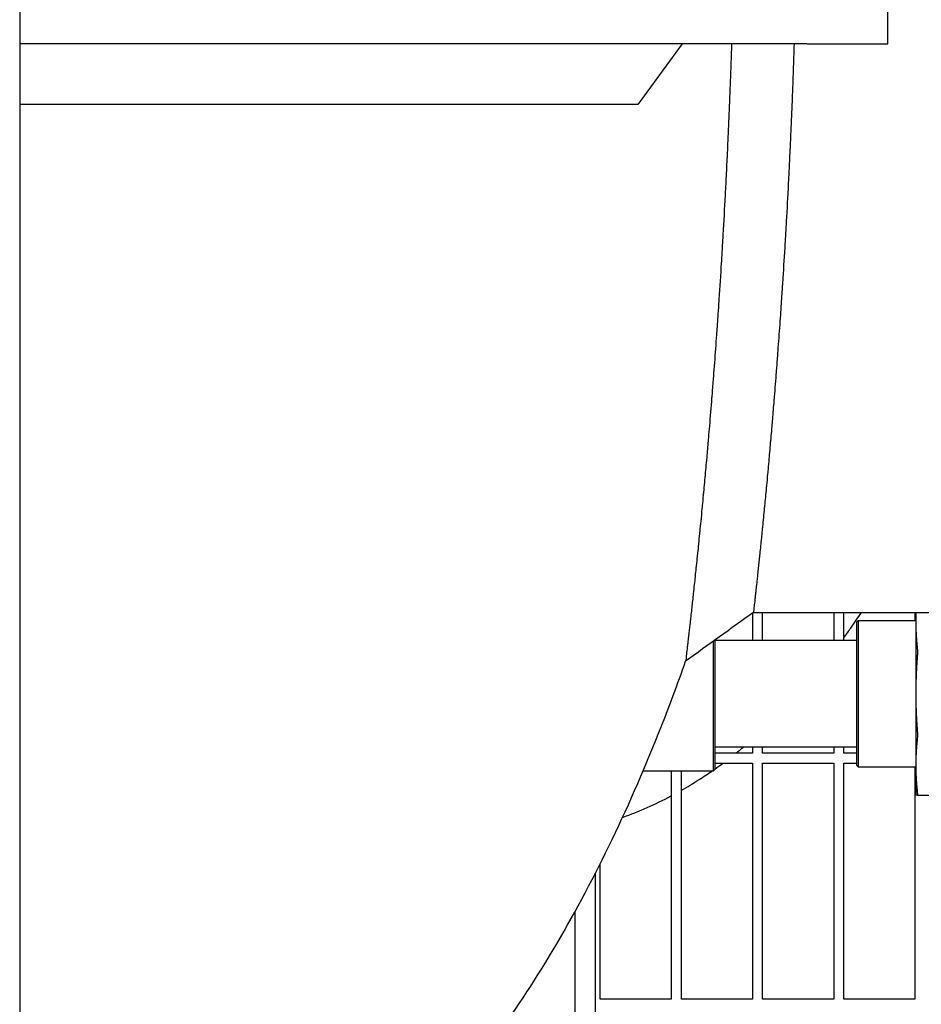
# Model space of a CAD drawing. Header units: inches. Extents: x 24 to 1128, y -94 to 748.
# Tile 514 of 546: x 693 to 704, y 565 to 577. Entities that reach past the tile are written whole.
import ezdxf

# ---------------------------------------------------------------- set-up
doc = ezdxf.new("R2010")
doc.units = ezdxf.units.IN
doc.header["$LTSCALE"] = 32
doc.header["$MEASUREMENT"] = 0
doc.layers.add('Dimension (ANSI)', color=7, linetype='Continuous', lineweight=25)
doc.layers.add('Visible (ANSI)', color=7, linetype='Continuous', lineweight=30)
doc.styles.add('Note Text (ANSI)', font='tahoma.ttf')
doc.dimstyles.new('Architectural (ANSI)', dxfattribs={"dimscale": 32, "dimtxt": 0.125, "dimasz": 0.098425, "dimexe": 0.125, "dimexo": 0.0625, "dimgap": 0.031496, "dimtad": 0, "dimtih": 1, "dimtoh": 1, "dimdec": 4, "dimrnd": 1e-08, "dimzin": 3, "dimdsep": 46, "dimlunit": 4, "dimtxsty": 'Note Text (ANSI)', "dimcen": 0.09, "dimdle": 0.393701, "dimclrd": 256, "dimclre": 256, "dimclrt": 256, "dimadec": 0, "dimazin": 3, "dimtfac": 0.96, "dimtofl": 0, "dimtmove": 0, "dimatfit": 3, "dimfxl": 1, "dimfrac": 2, "dimtolj": 1, "dimtzin": 12, "dimlwd": -1, "dimlwe": -1, "dimarcsym": 0})

# ---------------------------------------------------------------- blocks, each defined once
blk = doc.blocks.new('*D17')
at = {"layer": 'Defpoints', "color": 0, "transparency": 16777216}
for p in [(692.915, 606.059), (692.915, 480.059), (781.117, 480.059)]:
    blk.add_point(p, dxfattribs=at)
at = {"layer": 'Dimension (ANSI)', "transparency": 16777216}
for p, q in [((694.915, 606.059), (785.117, 606.059)), ((781.117, 602.909), (781.117, 543.149)), ((781.117, 483.209), (781.117, 536.969)), ((694.915, 480.059), (785.117, 480.059))]:
    blk.add_line(p, q, dxfattribs=at)
for points in [[(780.592, 602.909), (781.642, 602.909), (781.117, 606.059)], [(780.592, 483.209), (781.642, 483.209), (781.117, 480.059)]]:
    blk.add_solid(points, dxfattribs=at)
at = {"layer": 'Dimension (ANSI)', "transparency": 16777216, "insert": (774.385, 542.141), "char_height": 4, "attachment_point": 1, "style": 'Note Text (ANSI)'}
blk.add_mtext('\\A1;10\'-6"', dxfattribs=at)

msp = doc.modelspace()

# ---------------------------------------------------------------- linework, layer by layer
at = {"layer": 'Visible (ANSI)'}
for p, q in [((692.91529, 606.05891), (692.91529, 562.23882)), ((703.60044, 576.87141), (703.60044, 577.87141)), ((702.60044, 576.87141), (692.91529, 576.87141)), ((701.06792, 576.87141), (700.5241, 576.12735)), ((702.60044, 576.87141), (703.60044, 576.87141)), ((693.04029, 576.12735), (692.91529, 576.12735)), ((700.5241, 576.12735), (693.04029, 576.12735)), ((701.93279, 569.86267), (701.93279, 569.52891)), ((701.94494, 569.87141), (704.88664, 569.87141)), ((702.05779, 569.52891), (702.05779, 569.87141)), ((702.93279, 569.87141), (702.93279, 569.52891)), ((703.05779, 569.52891), (703.05779, 569.87141)), ((703.21933, 569.75578), (703.23495, 569.77141)), ((703.21933, 567.98703), (703.21933, 569.75578)), ((703.23495, 569.77141), (703.23495, 567.97141)), ((703.23495, 569.77141), (703.94283, 569.77141)), ((703.93279, 569.87141), (703.93279, 569.77141)), ((703.94283, 569.87141), (703.94283, 569.75529)), ((703.94283, 569.75529), (703.94283, 568.87141)), ((701.4537, 567.92141), (701.4537, 569.51771)), ((701.46933, 569.52897), (701.46933, 567.93703)), ((701.46933, 569.52891), (703.21933, 569.52891)), ((703.94283, 568.87141), (703.94283, 567.98753)), ((701.46933, 568.21391), (703.21933, 568.21391)), ((701.93279, 568.21391), (701.93279, 568.13891)), ((702.05779, 568.13891), (702.05779, 568.21391)), ((702.93279, 568.21391), (702.93279, 568.13891)), ((703.05779, 568.13891), (703.05779, 568.21391)), ((701.93279, 568.13891), (701.46933, 568.13891)), ((702.93279, 568.13891), (702.05779, 568.13891)), ((703.21933, 568.13891), (703.05779, 568.13891)), ((701.46933, 567.93703), (701.4537, 567.92141)), ((701.46933, 568.01391), (701.93279, 568.01391)), ((701.93279, 568.01391), (701.93279, 565.10766)), ((702.05779, 565.10766), (702.05779, 568.01391)), ((702.05779, 568.01391), (702.93279, 568.01391)), ((702.93279, 568.01391), (702.93279, 565.10766)), ((703.05779, 565.10766), (703.05779, 568.01391)), ((703.05779, 568.01391), (703.21933, 568.01391)), ((703.21933, 567.98703), (703.23495, 567.97141)), ((703.23495, 567.97141), (703.94283, 567.97141)), ((703.93279, 567.97141), (703.93279, 565.10766)), ((703.94283, 567.98753), (703.94283, 567.62141)), ((700.58843, 567.92141), (701.4537, 567.92141)), ((700.93279, 567.92141), (700.93279, 565.10766)), ((701.05779, 565.10766), (701.05779, 567.92141)), ((703.96146, 567.62141), (704.8992, 567.62141)), ((700.05779, 565.10766), (700.05779, 566.7736)), ((699.99529, 566.65041), (699.99529, 553.65382)), ((699.74529, 566.17975), (699.74529, 552.65382)), ((700.93279, 565.10766), (700.05779, 565.10766)), ((701.93279, 565.10766), (701.05779, 565.10766)), ((702.93279, 565.10766), (702.05779, 565.10766)), ((703.93279, 565.10766), (703.05779, 565.10766))]:
    msp.add_line(p, q, dxfattribs=at)
for points, knots in [([(701.67482, 576.87141), (701.66987, 576.71738), (701.66456, 576.56396), (701.65891, 576.41145), (701.65857, 576.40236), (701.65824, 576.39328), (701.6579, 576.38419), (701.65755, 576.375), (701.65721, 576.36581), (701.65686, 576.35663), (701.65428, 576.28817), (701.65163, 576.21983), (701.64892, 576.15166), (701.64808, 576.13061), (701.64723, 576.10958), (701.64638, 576.08857), (701.64598, 576.07875), (701.64558, 576.06895), (701.64518, 576.05914), (701.63994, 575.93104), (701.63446, 575.80352), (701.62876, 575.67684), (701.6254, 575.60227), (701.62196, 575.52791), (701.61844, 575.4538), (701.61791, 575.44271), (701.61738, 575.43162), (701.61685, 575.42055), (701.6124, 575.32743), (701.60782, 575.23472), (701.60313, 575.14252), (701.60254, 575.13088), (701.60195, 575.11926), (701.60135, 575.10764), (701.59969, 575.07517), (701.59801, 575.04277), (701.59632, 575.01043), (701.58775, 574.84659), (701.57879, 574.68387), (701.56951, 574.52308), (701.56879, 574.51049), (701.56806, 574.49791), (701.56733, 574.48534), (701.5649, 574.44356), (701.56245, 574.4019), (701.55998, 574.3604), (701.55836, 574.33318), (701.55674, 574.306), (701.5551, 574.27887), (701.55383, 574.25788), (701.55256, 574.23693), (701.55128, 574.216), (701.55048, 574.20298), (701.54969, 574.18998), (701.54889, 574.17699), (701.53961, 574.02611), (701.53004, 573.87675), (701.52027, 573.72974), (701.51782, 573.69288), (701.51535, 573.65612), (701.51287, 573.61946), (701.51195, 573.60593), (701.51103, 573.59241), (701.51011, 573.5789), (701.50443, 573.49555), (701.49867, 573.41277), (701.49285, 573.33073), (701.49188, 573.31708), (701.49091, 573.30346), (701.48994, 573.28986), (701.48591, 573.23337), (701.48185, 573.17724), (701.47777, 573.12153), (701.46919, 573.00445), (701.46047, 572.88864), (701.45166, 572.77454), (701.4506, 572.76085), (701.44954, 572.74718), (701.44848, 572.73353), (701.44341, 572.66819), (701.43831, 572.60343), (701.43319, 572.53932), (701.43234, 572.52874), (701.43149, 572.51817), (701.43065, 572.50761), (701.42956, 572.49403), (701.42847, 572.48048), (701.42738, 572.46695), (701.41808, 572.35171), (701.40869, 572.23817), (701.39929, 572.12702), (701.39562, 572.08357), (701.39194, 572.04047), (701.38827, 571.99777), (701.38797, 571.99431), (701.38767, 571.99086), (701.38738, 571.98741), (701.38655, 571.97782), (701.38572, 571.96825), (701.3849, 571.9587), (701.37898, 571.89024), (701.37304, 571.8225), (701.36711, 571.75568), (701.36598, 571.74299), (701.36485, 571.73034), (701.36373, 571.71772), (701.35622, 571.63361), (701.34873, 571.55103), (701.3413, 571.47034), (701.33759, 571.43013), (701.33389, 571.39023), (701.3302, 571.35072), (701.3295, 571.34328), (701.32881, 571.33585), (701.32811, 571.32843), (701.32771, 571.3241), (701.3273, 571.31978), (701.3269, 571.31546), (701.32275, 571.27129), (701.31862, 571.22761), (701.3145, 571.1845), (701.31342, 571.17318), (701.31235, 571.16191), (701.31127, 571.15067), (701.30618, 571.09754), (701.30113, 571.0453), (701.29613, 570.99406), (701.29202, 570.95198), (701.28793, 570.91044), (701.28388, 570.86949), (701.28287, 570.85928), (701.28186, 570.84911), (701.28085, 570.83897), (701.27688, 570.79908), (701.27295, 570.75976), (701.26905, 570.72107), (701.26808, 570.71146), (701.26711, 570.70189), (701.26615, 570.69237), (701.26174, 570.6487), (701.25737, 570.60586), (701.25307, 570.56391), (701.24887, 570.52299), (701.24472, 570.48285), (701.24063, 570.44352), (701.23975, 570.43511), (701.23888, 570.42674), (701.23801, 570.41841), (701.23433, 570.38308), (701.23069, 570.34842), (701.2271, 570.31447), (701.22629, 570.30673), (701.22547, 570.29903), (701.22466, 570.29137), (701.22083, 570.25514), (701.21706, 570.21972), (701.21336, 570.18516), (701.20938, 570.14802), (701.20548, 570.11179), (701.20167, 570.07662), (701.20099, 570.07034), (701.20031, 570.06409), (701.19964, 570.05788), (701.19631, 570.02722), (701.19305, 569.99737), (701.18987, 569.96837), (701.18926, 569.96279), (701.18865, 569.95724), (701.18804, 569.95172), (701.18479, 569.92205), (701.18161, 569.89329), (701.17853, 569.86549), (701.17504, 569.83396), (701.17164, 569.80346), (701.16835, 569.77411), (701.16787, 569.7698), (701.16739, 569.76552), (701.16692, 569.76126), (701.16408, 569.73597), (701.16133, 569.71156), (701.15868, 569.68809), (701.15827, 569.68444), (701.15786, 569.68081), (701.15745, 569.67721), (701.15482, 569.65394), (701.15229, 569.63163), (701.14987, 569.61033), (701.14818, 569.59555), (701.14655, 569.5812), (701.14496, 569.56731), (701.14386, 569.55771), (701.14279, 569.54833), (701.14173, 569.53917), (701.14146, 569.53679), (701.14119, 569.53442), (701.14092, 569.53207), (701.13868, 569.51256), (701.13655, 569.49408), (701.13454, 569.47669), (701.13433, 569.47485), (701.13412, 569.47301), (701.13391, 569.47119), (701.13195, 569.45425), (701.13011, 569.43836), (701.12839, 569.42356), (701.12446, 569.38965), (701.12114, 569.36121), (701.11847, 569.33842), (701.11839, 569.33774), (701.11831, 569.33707), (701.11823, 569.3364), (701.11702, 569.32608), (701.11595, 569.31695), (701.11502, 569.30903), (701.11203, 569.28357), (701.1105, 569.27062), (701.1105, 569.27062)], [0.76474058, 0.76474058, 0.76474058, 0.76474058, 0.772687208, 0.772687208, 0.772687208, 0.773160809, 0.773160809, 0.773160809, 0.77364007, 0.77364007, 0.77364007, 0.777212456, 0.777212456, 0.777212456, 0.778315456, 0.778315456, 0.778315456, 0.778830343, 0.778830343, 0.778830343, 0.785558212, 0.785558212, 0.785558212, 0.789517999, 0.789517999, 0.789517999, 0.790110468, 0.790110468, 0.790110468, 0.795090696, 0.795090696, 0.795090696, 0.795719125, 0.795719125, 0.795719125, 0.797475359, 0.797475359, 0.797475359, 0.806374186, 0.806374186, 0.806374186, 0.807070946, 0.807070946, 0.807070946, 0.80938802, 0.80938802, 0.80938802, 0.810907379, 0.810907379, 0.810907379, 0.812082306, 0.812082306, 0.812082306, 0.81281276, 0.81281276, 0.81281276, 0.821297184, 0.821297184, 0.821297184, 0.823424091, 0.823424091, 0.823424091, 0.824209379, 0.824209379, 0.824209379, 0.82905597, 0.82905597, 0.82905597, 0.829862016, 0.829862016, 0.829862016, 0.833208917, 0.833208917, 0.833208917, 0.840242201, 0.840242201, 0.840242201, 0.841086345, 0.841086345, 0.841086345, 0.845128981, 0.845128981, 0.845128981, 0.845796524, 0.845796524, 0.845796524, 0.84665504, 0.84665504, 0.84665504, 0.853967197, 0.853967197, 0.853967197, 0.856825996, 0.856825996, 0.856825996, 0.857057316, 0.857057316, 0.857057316, 0.857699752, 0.857699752, 0.857699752, 0.862301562, 0.862301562, 0.862301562, 0.863175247, 0.863175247, 0.863175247, 0.868998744, 0.868998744, 0.868998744, 0.871901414, 0.871901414, 0.871901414, 0.87244826, 0.87244826, 0.87244826, 0.872767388, 0.872767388, 0.872767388, 0.876030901, 0.876030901, 0.876030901, 0.876887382, 0.876887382, 0.876887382, 0.880936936, 0.880936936, 0.880936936, 0.884261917, 0.884261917, 0.884261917, 0.885090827, 0.885090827, 0.885090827, 0.888353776, 0.888353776, 0.888353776, 0.889164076, 0.889164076, 0.889164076, 0.892877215, 0.892877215, 0.892877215, 0.8964997, 0.8964997, 0.8964997, 0.897273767, 0.897273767, 0.897273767, 0.900557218, 0.900557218, 0.900557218, 0.901305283, 0.901305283, 0.901305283, 0.904842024, 0.904842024, 0.904842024, 0.908642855, 0.908642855, 0.908642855, 0.909321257, 0.909321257, 0.909321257, 0.912668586, 0.912668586, 0.912668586, 0.913312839, 0.913312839, 0.913312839, 0.916776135, 0.916776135, 0.916776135, 0.920702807, 0.920702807, 0.920702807, 0.921279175, 0.921279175, 0.921279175, 0.924701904, 0.924701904, 0.924701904, 0.925234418, 0.925234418, 0.925234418, 0.928671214, 0.928671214, 0.928671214, 0.931056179, 0.931056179, 0.931056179, 0.932703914, 0.932703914, 0.932703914, 0.933132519, 0.933132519, 0.933132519, 0.936687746, 0.936687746, 0.936687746, 0.937064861, 0.937064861, 0.937064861, 0.94057388, 0.94057388, 0.94057388, 0.948608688, 0.948608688, 0.948608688, 0.948847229, 0.948847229, 0.948847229, 0.952539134, 0.952539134, 0.952539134, 0.964408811, 0.964408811, 0.964408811, 0.964408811]), ([(702.44518, 576.87141), (702.44167, 576.76268), (702.43797, 576.65435), (702.4341, 576.54653), (702.43379, 576.53782), (702.43348, 576.52911), (702.43316, 576.52041), (702.43284, 576.5116), (702.43252, 576.5028), (702.4322, 576.494), (702.42981, 576.42841), (702.42736, 576.36298), (702.42484, 576.29773), (702.42406, 576.27758), (702.42328, 576.25745), (702.42249, 576.23733), (702.42212, 576.22794), (702.42175, 576.21856), (702.42138, 576.20918), (702.41653, 576.0866), (702.41146, 575.96468), (702.40618, 575.84356), (702.40308, 575.77228), (702.3999, 575.70125), (702.39665, 575.63049), (702.39617, 575.61991), (702.39568, 575.60933), (702.39519, 575.59875), (702.39108, 575.50987), (702.38686, 575.42143), (702.38253, 575.33348), (702.38199, 575.32238), (702.38144, 575.31129), (702.38089, 575.30021), (702.37936, 575.26924), (702.37781, 575.23834), (702.37625, 575.20749), (702.36835, 575.05121), (702.36012, 574.89645), (702.3516, 574.74356), (702.35093, 574.73159), (702.35026, 574.71963), (702.34959, 574.70768), (702.34736, 574.66795), (702.34512, 574.62834), (702.34285, 574.58887), (702.34136, 574.56299), (702.33987, 574.53716), (702.33836, 574.51138), (702.3372, 574.49144), (702.33604, 574.47154), (702.33486, 574.45167), (702.33414, 574.43932), (702.33341, 574.42698), (702.33267, 574.41465), (702.32417, 574.27147), (702.31543, 574.13005), (702.3065, 573.99079), (702.30427, 573.95588), (702.30201, 573.92108), (702.29975, 573.88642), (702.29891, 573.87362), (702.29808, 573.86083), (702.29724, 573.84807), (702.29206, 573.76928), (702.28682, 573.69114), (702.28153, 573.61372), (702.28065, 573.60084), (702.27977, 573.58799), (702.27888, 573.57515), (702.27522, 573.52186), (702.27153, 573.46892), (702.26781, 573.41635), (702.26002, 573.3059), (702.25212, 573.197), (702.24416, 573.08984), (702.2432, 573.07697), (702.24225, 573.06414), (702.24129, 573.05133), (702.2367, 572.98997), (702.2321, 572.9292), (702.22747, 572.86905), (702.22671, 572.85912), (702.22595, 572.8492), (702.22518, 572.8393), (702.2242, 572.82657), (702.22322, 572.81386), (702.22223, 572.80118), (702.21385, 572.69319), (702.20543, 572.58716), (702.19699, 572.48336), (702.1937, 572.44278), (702.1904, 572.40254), (702.1871, 572.36265), (702.18684, 572.35943), (702.18657, 572.3562), (702.1863, 572.35298), (702.18556, 572.34403), (702.18482, 572.3351), (702.18408, 572.32618), (702.17877, 572.2623), (702.17347, 572.19926), (702.16818, 572.13717), (702.16717, 572.12538), (702.16617, 572.11363), (702.16516, 572.10191), (702.15847, 572.02378), (702.15181, 571.94721), (702.1452, 571.87236), (702.1419, 571.83506), (702.13861, 571.79811), (702.13534, 571.76155), (702.13472, 571.75466), (702.1341, 571.74779), (702.13349, 571.74093), (702.13313, 571.73692), (702.13277, 571.73293), (702.13241, 571.72893), (702.12874, 571.68809), (702.12508, 571.64776), (702.12144, 571.60798), (702.12049, 571.59754), (702.11953, 571.58714), (702.11858, 571.57678), (702.11409, 571.52779), (702.10963, 571.47967), (702.10522, 571.43251), (702.10161, 571.39378), (702.09801, 571.35562), (702.09445, 571.31803), (702.09356, 571.30866), (702.09267, 571.29932), (702.09179, 571.29002), (702.08831, 571.25342), (702.08486, 571.21737), (702.08144, 571.1819), (702.08059, 571.17309), (702.07974, 571.16432), (702.0789, 571.15559), (702.07503, 571.11557), (702.07121, 571.07636), (702.06744, 571.03798), (702.06377, 571.00053), (702.06015, 570.96386), (702.05658, 570.92797), (702.05582, 570.92031), (702.05506, 570.91267), (702.0543, 570.90508), (702.05109, 570.87286), (702.04793, 570.84131), (702.04482, 570.81043), (702.04411, 570.80339), (702.0434, 570.79639), (702.0427, 570.78942), (702.03937, 570.75649), (702.03611, 570.72435), (702.03291, 570.69303), (702.02947, 570.65936), (702.0261, 570.62658), (702.02281, 570.59475), (702.02222, 570.58907), (702.02164, 570.58342), (702.02105, 570.5778), (702.01818, 570.55007), (702.01537, 570.52308), (702.01263, 570.49686), (702.01211, 570.49181), (702.01158, 570.4868), (702.01106, 570.48181), (702.00825, 570.45499), (702.00552, 570.429), (702.00287, 570.40388), (701.99986, 570.37539), (701.99694, 570.3479), (701.99412, 570.32149), (701.99371, 570.31761), (701.9933, 570.31376), (701.99289, 570.30993), (701.99046, 570.28718), (701.98812, 570.26526), (701.98585, 570.24421), (701.9855, 570.24094), (701.98515, 570.23768), (701.9848, 570.23445), (701.98256, 570.21359), (701.9804, 570.19361), (701.97833, 570.17454), (701.9769, 570.16131), (701.97551, 570.14848), (701.97416, 570.13607), (701.97322, 570.1275), (701.97231, 570.11912), (701.97142, 570.11094), (701.97118, 570.10881), (701.97095, 570.10669), (701.97072, 570.10459), (701.96882, 570.08716), (701.96701, 570.07066), (701.96531, 570.0551), (701.96512, 570.05345), (701.96494, 570.05181), (701.96477, 570.05018), (701.9631, 570.03502), (701.96153, 570.0208), (701.96007, 570.00755), (701.95672, 569.97721), (701.95391, 569.95186), (701.95166, 569.93161), (701.95159, 569.93101), (701.95152, 569.93041), (701.95146, 569.92982), (701.95044, 569.92065), (701.94954, 569.91256), (701.94876, 569.90555), (701.94624, 569.88302), (701.94494, 569.87145), (701.94494, 569.87141), (701.94494, 569.87141), (701.94494, 569.87141), (701.94494, 569.87141)], [0.766824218, 0.766824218, 0.766824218, 0.766824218, 0.772687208, 0.772687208, 0.772687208, 0.773160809, 0.773160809, 0.773160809, 0.77364007, 0.77364007, 0.77364007, 0.777212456, 0.777212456, 0.777212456, 0.778315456, 0.778315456, 0.778315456, 0.778830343, 0.778830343, 0.778830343, 0.785558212, 0.785558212, 0.785558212, 0.789517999, 0.789517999, 0.789517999, 0.790110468, 0.790110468, 0.790110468, 0.795090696, 0.795090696, 0.795090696, 0.795719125, 0.795719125, 0.795719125, 0.797475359, 0.797475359, 0.797475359, 0.806374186, 0.806374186, 0.806374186, 0.807070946, 0.807070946, 0.807070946, 0.80938802, 0.80938802, 0.80938802, 0.810907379, 0.810907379, 0.810907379, 0.812082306, 0.812082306, 0.812082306, 0.81281276, 0.81281276, 0.81281276, 0.821297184, 0.821297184, 0.821297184, 0.823424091, 0.823424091, 0.823424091, 0.824209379, 0.824209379, 0.824209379, 0.82905597, 0.82905597, 0.82905597, 0.829862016, 0.829862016, 0.829862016, 0.833208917, 0.833208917, 0.833208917, 0.840242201, 0.840242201, 0.840242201, 0.841086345, 0.841086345, 0.841086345, 0.845128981, 0.845128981, 0.845128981, 0.845796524, 0.845796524, 0.845796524, 0.84665504, 0.84665504, 0.84665504, 0.853967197, 0.853967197, 0.853967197, 0.856825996, 0.856825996, 0.856825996, 0.857057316, 0.857057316, 0.857057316, 0.857699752, 0.857699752, 0.857699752, 0.862301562, 0.862301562, 0.862301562, 0.863175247, 0.863175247, 0.863175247, 0.868998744, 0.868998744, 0.868998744, 0.871901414, 0.871901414, 0.871901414, 0.87244826, 0.87244826, 0.87244826, 0.872767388, 0.872767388, 0.872767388, 0.876030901, 0.876030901, 0.876030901, 0.876887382, 0.876887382, 0.876887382, 0.880936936, 0.880936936, 0.880936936, 0.884261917, 0.884261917, 0.884261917, 0.885090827, 0.885090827, 0.885090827, 0.888353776, 0.888353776, 0.888353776, 0.889164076, 0.889164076, 0.889164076, 0.892877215, 0.892877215, 0.892877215, 0.8964997, 0.8964997, 0.8964997, 0.897273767, 0.897273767, 0.897273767, 0.900557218, 0.900557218, 0.900557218, 0.901305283, 0.901305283, 0.901305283, 0.904842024, 0.904842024, 0.904842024, 0.908642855, 0.908642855, 0.908642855, 0.909321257, 0.909321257, 0.909321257, 0.912668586, 0.912668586, 0.912668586, 0.913312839, 0.913312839, 0.913312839, 0.916776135, 0.916776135, 0.916776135, 0.920702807, 0.920702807, 0.920702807, 0.921279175, 0.921279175, 0.921279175, 0.924701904, 0.924701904, 0.924701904, 0.925234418, 0.925234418, 0.925234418, 0.928671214, 0.928671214, 0.928671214, 0.931056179, 0.931056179, 0.931056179, 0.932703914, 0.932703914, 0.932703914, 0.933132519, 0.933132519, 0.933132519, 0.936687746, 0.936687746, 0.936687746, 0.937064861, 0.937064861, 0.937064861, 0.94057388, 0.94057388, 0.94057388, 0.948608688, 0.948608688, 0.948608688, 0.948847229, 0.948847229, 0.948847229, 0.952539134, 0.952539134, 0.952539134, 0.964408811, 0.964408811, 0.964408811, 0.964427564, 0.964427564, 0.964427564, 0.964427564]), ([(703.05779, 569.55801), (703.08668, 569.59791), (703.11537, 569.63823), (703.18805, 569.74214), (703.23177, 569.8063), (703.27499, 569.87141)], [6.8876578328, 6.8876578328, 6.8876578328, 6.8876578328, 6.9037558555, 6.9037558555, 6.9287384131, 6.9287384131, 6.9287384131, 6.9287384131]), ([(703.96146, 569.42579), (703.96275, 569.41403), (703.96338, 569.39983), (703.96338, 569.37064), (703.96275, 569.35402), (703.96146, 569.3374)], [0.397039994, 0.397039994, 0.397039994, 0.397039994, 0.517389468, 0.517389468, 0.637738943, 0.637738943, 0.637738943, 0.637738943]), ([(693.04029, 561.12141), (693.59929, 561.12141), (694.1579, 561.21147), (695.28756, 561.57541), (695.856, 561.86237), (697.02585, 562.6686), (697.61878, 563.21726), (698.72339, 564.51543), (699.23531, 565.26522), (700.16796, 566.93681), (700.58865, 567.85871), (701.00995, 568.98876), (701.06074, 569.12904), (701.1105, 569.27062)], [0, 0, 0, 0, 0.159713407, 0.159713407, 0.331843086, 0.331843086, 0.531261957, 0.531261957, 0.730680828, 0.730680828, 0.930099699, 0.930099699, 0.95805109, 0.95805109, 0.95805109, 0.95805109]), ([(703.96146, 568.40542), (703.96275, 568.3888), (703.96338, 568.37218), (703.96338, 568.34299), (703.96275, 568.32878), (703.96146, 568.31703)], [1.299728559, 1.299728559, 1.299728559, 1.299728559, 1.420078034, 1.420078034, 1.540427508, 1.540427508, 1.540427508, 1.540427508]), ([(701.05779, 567.68027), (701.13162, 567.72238), (701.20474, 567.76669), (701.33157, 567.84802), (701.3856, 567.88413), (701.4392, 567.92141)], [6.5610559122, 6.5610559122, 6.5610559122, 6.5610559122, 6.5934705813, 6.5934705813, 6.6178437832, 6.6178437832, 6.6178437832, 6.6178437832]), ([(703.96146, 567.65802), (703.96275, 567.64627), (703.96338, 567.63697), (703.96338, 567.62488), (703.96275, 567.62141), (703.96146, 567.62141)], [0.397039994, 0.397039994, 0.397039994, 0.397039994, 0.517389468, 0.517389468, 0.637738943, 0.637738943, 0.637738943, 0.637738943])]:
    msp.add_open_spline(points, degree=3, knots=knots, dxfattribs=at)
for points in [[(701.94494, 569.87141), (701.66676, 569.67119), (701.38868, 569.47084), (701.1105, 569.27062)], [(701.73074, 568.13891), (701.76158, 568.16352), (701.79228, 568.18852), (701.82282, 568.21391)], [(701.46933, 567.94252), (701.50242, 567.96587), (701.53534, 567.98967), (701.5681, 568.01391)], [(700.33413, 567.3473), (700.53777, 567.41926), (700.73764, 567.50772), (700.93279, 567.61141)]]:
    msp.add_open_spline(points, degree=3, dxfattribs=at)
for points, weights in [([(703.94521, 569.87141), (703.94283, 569.8131), (703.94283, 569.75529)], [1.03455419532, 1.01931287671, 1]), ([(703.94283, 569.75529), (703.94283, 569.5959), (703.96146, 569.42579)], [1, 1.05512060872, 1.07707509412]), ([(703.96146, 569.3374), (703.94283, 569.09683), (703.94283, 568.87141)], [1.07707509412, 1.05512060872, 1]), ([(703.94283, 568.87141), (703.94283, 568.64599), (703.96146, 568.40542)], [1, 1.05512060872, 1.07707509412]), ([(703.96146, 568.31703), (703.94283, 568.14692), (703.94283, 567.98753)], [1.07707509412, 1.05512060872, 1]), ([(703.94283, 567.98753), (703.94283, 567.82813), (703.96146, 567.65802)], [1, 1.05512060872, 1.07707509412]), ([(703.96146, 567.62141), (703.94283, 567.62141), (703.94283, 567.62141)], [1.07707509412, 1.05512060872, 1])]:
    msp.add_rational_spline(points, weights, degree=2, dxfattribs=at)

# ---------------------------------------------------------------- dimensions: what is measured, and where the dimension line sits
at = {"layer": 'Dimension (ANSI)'}
dim = msp.add_linear_dim(base=(781.11714, 480.05891), p1=(692.91529, 606.05891), p2=(692.91529, 480.05891), angle=90, dimstyle='Architectural (ANSI)', override={"dimgap": 0.031496, "dimdec": 4, "dimlfac": 1, "dimtol": 0, "dimlim": 0, "dimtp": 0, "dimtm": 0, "dimtdec": 2, "dimatfit": 1}, dxfattribs=at)
dim.commit()
dim.dimension.update_dxf_attribs({"geometry": '*D17', "text_midpoint": (781.11714, 540.05891), "dimtype": 160})

doc.saveas('drawing.dxf')
